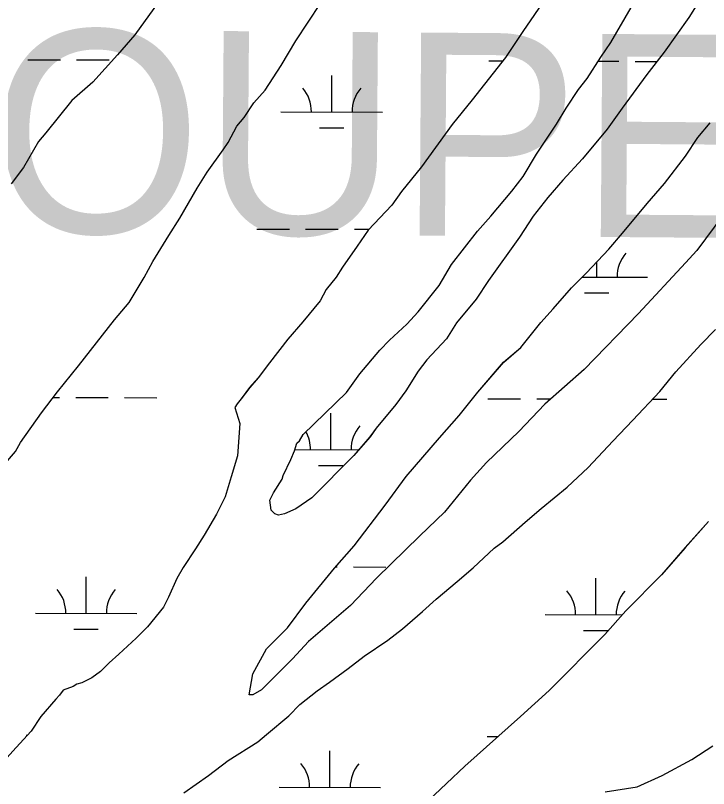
# Model space of a CAD drawing. Extents: x 3161665 to 3199565, y 885729 to 911164.
# Drawn here: x 3167730 to 3168412, y 899863 to 900624 of the extents above; entities that cross this region are included whole.
import ezdxf

# ---------------------------------------------------------------- set-up
doc = ezdxf.new("R2010")
doc.units = 0
for name, color, linetype in [('V-SITE-VEGE', 7, 'Continuous'), ('V-TOPO-GNAM-IDEN', 7, 'Continuous'), ('V-WETL-SWMP', 7, 'Continuous')]:
    doc.layers.add(name, color=color, linetype=linetype)

msp = doc.modelspace()

# ---------------------------------------------------------------- linework, layer by layer
at = {"layer": 'V-SITE-VEGE'}
for p, q in [((3168258.33, 900651.41), (3168229.14, 900608.63)), ((3167870.31, 900637.08), (3167847.2, 900605.3)), ((3168005.85, 900599.57), (3168030.17, 900636.23)), ((3167847.2, 900605.3), (3167830.16, 900585.74)), ((3168229.14, 900608.63), (3168212.11, 900582.96)), ((3167991.26, 900575.13), (3168005.85, 900599.57)), ((3167830.16, 900585.74), (3167805.82, 900558.84)), ((3168212.11, 900582.96), (3168179.26, 900541.4)), ((3167975.45, 900550.69), (3167991.26, 900575.13)), ((3167805.82, 900558.84), (3167785.11, 900540.49)), ((3167964.5, 900538.46), (3167975.45, 900550.69)), ((3167785.11, 900540.49), (3167759.56, 900508.7)), ((3167954.77, 900523.79), (3167964.5, 900538.46)), ((3168179.26, 900541.4), (3168159.79, 900516.94)), ((3167947.47, 900515.23), (3167954.77, 900523.79)), ((3167938.96, 900499.35), (3167947.47, 900515.23)), ((3168159.79, 900516.94), (3168129.38, 900475.38)), ((3168401.44, 900504.08), (3168413.61, 900518.75)), ((3167759.56, 900508.7), (3167752.26, 900500.14)), ((3167752.26, 900500.14), (3167737.67, 900474.48)), ((3167934.1, 900492.02), (3167938.96, 900499.35)), ((3168389.28, 900485.75), (3168401.44, 900504.08)), ((3167918.29, 900470.02), (3167934.1, 900492.02)), ((3168368.6, 900458.85), (3168389.28, 900485.75)), ((3167737.67, 900474.48), (3167725.51, 900458.59)), ((3167908.56, 900454.13), (3167918.29, 900470.02)), ((3168129.38, 900475.38), (3168109.92, 900450.93)), ((3167891.54, 900424.81), (3167908.56, 900454.13)), ((3168351.56, 900439.29), (3168368.6, 900458.85)), ((3168109.92, 900450.93), (3168100.19, 900437.49)), ((3168327.22, 900409.94), (3168351.56, 900439.29)), ((3168100.19, 900437.49), (3168077.06, 900413.03)), ((3167880.6, 900407.7), (3167891.54, 900424.81)), ((3168426.02, 900427.26), (3168400.48, 900393.03)), ((3167864.8, 900382.03), (3167880.6, 900407.7)), ((3168077.06, 900413.03), (3168066.11, 900397.14)), ((3168313.83, 900394.05), (3168327.22, 900409.94)), ((3168066.11, 900397.14), (3168051.51, 900376.36)), ((3168291.92, 900370.81), (3168313.83, 900394.05)), ((3168400.48, 900393.03), (3168389.52, 900380.8)), ((3167856.29, 900366.15), (3167864.8, 900382.03)), ((3168389.52, 900380.8), (3168343.27, 900330.66)), ((3168051.51, 900376.36), (3168045.44, 900366.58)), ((3168277.31, 900356.14), (3168291.92, 900370.81)), ((3167841.71, 900341.71), (3167856.29, 900366.15)), ((3168045.44, 900366.58), (3168035.7, 900354.36)), ((3168035.7, 900354.36), (3168029.62, 900343.36)), ((3168259.06, 900335.35), (3168277.31, 900356.14)), ((3167827.1, 900324.59), (3167841.71, 900341.71)), ((3168029.62, 900343.36), (3168012.59, 900322.58)), ((3168246.89, 900321.9), (3168259.06, 900335.35)), ((3167791.82, 900279.36), (3167827.1, 900324.59)), ((3168343.27, 900330.66), (3168289.7, 900275.63)), ((3168012.59, 900322.58), (3167997.98, 900305.46)), ((3168227.42, 900297.45), (3168246.89, 900321.9)), ((3168404.35, 900300.29), (3168418.96, 900314.98)), ((3167997.98, 900305.46), (3167979.73, 900282.23)), ((3168210.37, 900282.77), (3168227.42, 900297.45)), ((3168380.01, 900273.39), (3168404.35, 900300.29)), ((3167771.13, 900253.69), (3167791.82, 900279.36)), ((3167979.73, 900282.23), (3167968.78, 900267.57)), ((3168184.81, 900253.42), (3168210.37, 900282.77)), ((3168289.7, 900275.63), (3168250.73, 900241.37)), ((3168364.19, 900253.83), (3168380.01, 900273.39)), ((3167968.78, 900267.57), (3167960.27, 900257.78)), ((3167960.27, 900257.78), (3167951.75, 900246.78)), ((3167755.31, 900232.91), (3167771.13, 900253.69)), ((3168166.56, 900230.19), (3168184.81, 900253.42)), ((3168337.41, 900225.7), (3168364.19, 900253.83)), ((3167948.1, 900241.89), (3167945.67, 900238.23)), ((3167951.75, 900246.78), (3167948.1, 900241.89)), ((3168250.73, 900241.37), (3168225.17, 900214.47)), ((3167734.64, 900203.57), (3167755.31, 900232.91)), ((3167945.67, 900238.23), (3167950.58, 900222.37)), ((3168147.08, 900208.18), (3168166.56, 900230.19)), ((3168317.93, 900204.92), (3168337.41, 900225.7)), ((3167950.58, 900222.37), (3167948.22, 900190.64)), ((3168225.17, 900214.47), (3168193.51, 900183.88)), ((3167729.78, 900195.02), (3167734.64, 900203.57)), ((3168114.22, 900170.28), (3168147.08, 900208.18)), ((3168293.59, 900179.23), (3168317.93, 900204.92)), ((3167705.43, 900166.89), (3167729.78, 900195.02)), ((3167948.22, 900190.64), (3167942.16, 900169.88)), ((3168193.51, 900183.88), (3168177.69, 900166.76)), ((3168272.89, 900159.66), (3168293.59, 900179.23)), ((3167942.16, 900169.88), (3167936.11, 900150.34)), ((3168093.54, 900142.16), (3168114.22, 900170.28)), ((3168177.69, 900166.76), (3168152.14, 900134.98)), ((3168247.31, 900138.86), (3168272.89, 900159.66)), ((3167936.11, 900150.34), (3167927.6, 900133.24)), ((3168063.13, 900101.83), (3168093.54, 900142.16)), ((3167927.6, 900133.24), (3167915.45, 900112.47)), ((3168152.14, 900134.98), (3168127.78, 900111.74)), ((3168231.47, 900125.4), (3168247.31, 900138.86)), ((3168209.55, 900105.82), (3168231.47, 900125.4)), ((3168412.08, 900125.81), (3168388.95, 900100.13)), ((3167915.45, 900112.47), (3167906.94, 900099.02)), ((3168127.78, 900111.74), (3168085.17, 900070.15)), ((3168201.03, 900099.7), (3168209.55, 900105.82)), ((3167906.94, 900099.02), (3167894.78, 900080.69)), ((3168043.65, 900079.81), (3168063.13, 900101.83)), ((3168180.33, 900080.13), (3168201.03, 900099.7)), ((3168388.95, 900100.13), (3168365.83, 900073.24)), ((3167894.78, 900080.69), (3167888.7, 900069.7)), ((3168015.67, 900045.58), (3168043.65, 900079.81)), ((3168164.49, 900066.67), (3168180.33, 900080.13)), ((3168365.83, 900073.24), (3168330.52, 900037.77)), ((3167888.7, 900069.7), (3167880.2, 900051.37)), ((3168085.17, 900070.15), (3168059.6, 900043.24)), ((3168143.79, 900049.54), (3168164.49, 900066.67)), ((3167880.2, 900051.37), (3167875.34, 900041.6)), ((3168130.4, 900037.3), (3168143.79, 900049.54)), ((3167997.42, 900021.13), (3168015.67, 900045.58)), ((3168059.6, 900043.24), (3168018.2, 900007.76)), ((3167875.34, 900041.6), (3167859.52, 900022.04)), ((3168110.91, 900020.17), (3168130.4, 900037.3)), ((3168330.52, 900037.77), (3168309.83, 900014.53)), ((3167859.52, 900022.04), (3167848.57, 900011.03)), ((3167976.72, 900000.34), (3167997.42, 900021.13)), ((3168096.29, 900009.16), (3168110.91, 900020.17)), ((3168309.83, 900014.53), (3168255.04, 899959.49)), ((3167848.57, 900011.03), (3167831.52, 899995.12)), ((3168018.2, 900007.76), (3168002.37, 899990.64)), ((3168073.14, 899993.24), (3168096.29, 900009.16)), ((3167963.35, 899975.9), (3167976.72, 900000.34)), ((3167831.52, 899995.12), (3167821.78, 899986.56)), ((3168002.37, 899990.64), (3167971.93, 899960.06)), ((3168057.31, 899981), (3168073.14, 899993.24)), ((3167821.78, 899986.56), (3167813.25, 899978)), ((3168039.03, 899967.54), (3168057.31, 899981)), ((3167813.25, 899978), (3167804.73, 899971.88)), ((3167959.74, 899955.15), (3167963.35, 899975.9)), ((3167790.1, 899965.74), (3167786.44, 899963.29)), ((3167794.98, 899966.97), (3167790.1, 899965.74)), ((3167804.73, 899971.88), (3167794.98, 899966.97)), ((3168026.85, 899958.97), (3168039.03, 899967.54)), ((3167776.69, 899959.61), (3167773.04, 899954.72)), ((3167786.44, 899963.29), (3167776.69, 899959.61)), ((3167971.93, 899960.06), (3167963.4, 899955.16)), ((3168009.8, 899945.5), (3168026.85, 899958.97)), ((3168255.04, 899959.49), (3168227.03, 899933.8)), ((3167769.39, 899951.05), (3167754.78, 899933.93)), ((3167773.04, 899954.72), (3167769.39, 899951.05)), ((3167963.4, 899955.16), (3167959.74, 899955.15)), ((3167998.84, 899934.5), (3168009.8, 899945.5)), ((3167754.78, 899933.93), (3167745.06, 899919.27)), ((3167976.92, 899916.14), (3167998.84, 899934.5)), ((3168227.03, 899933.8), (3168172.23, 899884.86)), ((3167745.06, 899919.27), (3167730.45, 899903.37)), ((3167968.39, 899908.8), (3167976.92, 899916.14)), ((3167939.15, 899890.43), (3167968.39, 899908.8)), ((3168395.53, 899891.48), (3168416.25, 899904.95)), ((3167730.45, 899903.37), (3167718.28, 899889.92)), ((3167919.66, 899875.74), (3167939.15, 899890.43)), ((3168366.28, 899875.55), (3168395.53, 899891.48)), ((3168172.23, 899884.86), (3168153.97, 899867.74)), ((3167895.29, 899858.6), (3167919.66, 899875.74)), ((3168341.9, 899864.51), (3168366.28, 899875.55)), ((3168153.97, 899867.74), (3168130.84, 899845.72)), ((3168310.19, 899859.56), (3168341.9, 899864.51))]:
    msp.add_line(p, q, dxfattribs=at)
msp.add_lwpolyline([(3168404.78, 900641.98), (3168392.63, 900622.43), (3168368.3, 900588.2), (3168351.27, 900566.2), (3168326.94, 900533.19), (3168312.34, 900512.41), (3168288, 900483.07), (3168268.53, 900462.28), (3168253.92, 900445.17), (3168239.32, 900426.82), (3168225.95, 900406.05), (3168195.54, 900363.27), (3168183.38, 900344.94), (3168163.91, 900321.71), (3168154.18, 900305.82), (3168134.7, 900285.03), (3168126.19, 900274.03), (3168114.03, 900254.48), (3168104.3, 900241.03), (3168084.83, 900217.8), (3168078.74, 900209.25), (3168062.92, 900190.91), (3168021.53, 900149.32), (3168005.69, 900138.3), (3167994.72, 900133.39), (3167988.62, 900132.16), (3167984.96, 900133.37), (3167981.29, 900137.02), (3167980.05, 900146.78), (3167983.69, 900154.11), (3167992.2, 900167.56), (3167993.41, 900171.22), (3168000.7, 900187.1), (3168004.34, 900195.65), (3168006.76, 900202.98), (3168009.2, 900205.43), (3168012.84, 900211.53), (3168055.46, 900253.12), (3168068.84, 900271.46), (3168088.31, 900294.69), (3168098.05, 900304.47), (3168115.1, 900320.38), (3168126.05, 900332.6), (3168146.74, 900358.28), (3168158.89, 900379.05), (3168184.44, 900412.06), (3168197.83, 900426.73), (3168218.52, 900451.19), (3168229.47, 900465.85), (3168242.84, 900487.85), (3168262.3, 900517.18), (3168272.03, 900533.07), (3168284.18, 900551.4), (3168292.7, 900562.4), (3168306.08, 900583.18), (3168315.81, 900597.84), (3168361.99, 900677.27)], dxfattribs=at)
at = {"layer": 'V-WETL-SWMP'}
for p, q in [((3168258.33, 900651.4), (3168229.14, 900608.63)), ((3167870.31, 900637.09), (3167847.19, 900605.31)), ((3168005.85, 900599.57), (3168030.17, 900636.23)), ((3167847.19, 900605.31), (3167830.16, 900585.74)), ((3168229.14, 900608.63), (3168212.11, 900582.96)), ((3167991.26, 900575.13), (3168005.85, 900599.57)), ((3167830.16, 900585.74), (3167805.81, 900558.84)), ((3168212.11, 900582.96), (3168179.26, 900541.4)), ((3167741.89, 900580.84), (3167773.89, 900580.75)), ((3167789.89, 900580.7), (3167821.89, 900580.62)), ((3167975.45, 900550.69), (3167991.26, 900575.13)), ((3168195.8, 900579.58), (3168209.41, 900579.55)), ((3168303.57, 900579.28), (3168323.79, 900579.23)), ((3168339.79, 900579.18), (3168361.27, 900579.13)), ((3168041.07, 900529.27), (3168041.16, 900565.27)), ((3167805.81, 900558.84), (3167785.11, 900540.49)), ((3167964.5, 900538.46), (3167975.45, 900550.69)), ((3167785.11, 900540.49), (3167759.56, 900508.7)), ((3167954.77, 900523.79), (3167964.5, 900538.46)), ((3168179.26, 900541.4), (3168159.79, 900516.95)), ((3167991.07, 900529.41), (3168091.07, 900529.13)), ((3167947.47, 900515.24), (3167954.77, 900523.79)), ((3167938.96, 900499.35), (3167947.47, 900515.24)), ((3168029.02, 900513.87), (3168053.02, 900513.8)), ((3168159.79, 900516.95), (3168129.38, 900475.39)), ((3168401.44, 900504.08), (3168413.61, 900518.75)), ((3167759.56, 900508.7), (3167752.25, 900500.14)), ((3167752.25, 900500.14), (3167737.67, 900474.48)), ((3167934.1, 900492.02), (3167938.96, 900499.35)), ((3168389.28, 900485.75), (3168401.44, 900504.08)), ((3167918.28, 900470.02), (3167934.1, 900492.02)), ((3168368.6, 900458.85), (3168389.28, 900485.75)), ((3167737.67, 900474.48), (3167725.5, 900458.59)), ((3167908.56, 900454.13), (3167918.28, 900470.02)), ((3168129.38, 900475.39), (3168109.91, 900450.94)), ((3167891.54, 900424.81), (3167908.56, 900454.13)), ((3168351.56, 900439.29), (3168368.6, 900458.85)), ((3168109.91, 900450.94), (3168100.18, 900437.49)), ((3168327.22, 900409.95), (3168351.56, 900439.29)), ((3168100.18, 900437.49), (3168077.05, 900413.03)), ((3167880.6, 900407.7), (3167891.54, 900424.81)), ((3168426.02, 900427.26), (3168400.47, 900393.03)), ((3167864.79, 900382.03), (3167880.6, 900407.7)), ((3167967.34, 900414.04), (3167999.34, 900413.95)), ((3168015.34, 900413.91), (3168047.34, 900413.82)), ((3168063.34, 900413.77), (3168077.72, 900413.73)), ((3168077.05, 900413.03), (3168066.11, 900397.14)), ((3168313.83, 900394.05), (3168327.22, 900409.95)), ((3168066.11, 900397.14), (3168051.51, 900376.36)), ((3168291.92, 900370.82), (3168313.83, 900394.05)), ((3168400.47, 900393.03), (3168389.52, 900380.8)), ((3167856.29, 900366.15), (3167864.79, 900382.03)), ((3168302.05, 900366.68), (3168302.09, 900381.6)), ((3168389.52, 900380.8), (3168343.26, 900330.66)), ((3168051.51, 900376.36), (3168045.43, 900366.59)), ((3168277.31, 900356.14), (3168291.92, 900370.82)), ((3167841.7, 900341.71), (3167856.29, 900366.15)), ((3168045.43, 900366.59), (3168035.7, 900354.36)), ((3168287.85, 900366.72), (3168352.05, 900366.55)), ((3168035.7, 900354.36), (3168029.62, 900343.36)), ((3168259.05, 900335.35), (3168277.31, 900356.14)), ((3168290.01, 900351.29), (3168314.01, 900351.22)), ((3167827.1, 900324.59), (3167841.7, 900341.71)), ((3168029.62, 900343.36), (3168012.59, 900322.58)), ((3168246.88, 900321.9), (3168259.05, 900335.35)), ((3167791.81, 900279.36), (3167827.1, 900324.59)), ((3168343.26, 900330.66), (3168289.7, 900275.63)), ((3168012.59, 900322.58), (3167997.98, 900305.46)), ((3168227.41, 900297.45), (3168246.88, 900321.9)), ((3168404.35, 900300.3), (3168418.96, 900314.98)), ((3167997.98, 900305.46), (3167979.73, 900282.24)), ((3168210.36, 900282.77), (3168227.41, 900297.45)), ((3168380.01, 900273.4), (3168404.35, 900300.3)), ((3167771.13, 900253.69), (3167791.81, 900279.36)), ((3167979.73, 900282.24), (3167968.78, 900267.57)), ((3168184.81, 900253.42), (3168210.36, 900282.77)), ((3168289.7, 900275.63), (3168250.73, 900241.37)), ((3168364.19, 900253.83), (3168380.01, 900273.4)), ((3167968.78, 900267.57), (3167960.26, 900257.78)), ((3167960.26, 900257.78), (3167951.75, 900246.78)), ((3167755.31, 900232.91), (3167771.13, 900253.69)), ((3167766.87, 900248.09), (3167772.97, 900248.07)), ((3167788.97, 900248.03), (3167820.97, 900247.94)), ((3167836.97, 900247.9), (3167868.97, 900247.81)), ((3168166.55, 900230.19), (3168184.81, 900253.42)), ((3168337.41, 900225.71), (3168364.19, 900253.83)), ((3167948.1, 900241.89), (3167945.66, 900238.23)), ((3167951.75, 900246.78), (3167948.1, 900241.89)), ((3168194.88, 900246.91), (3168226.88, 900246.82)), ((3168250.73, 900241.37), (3168225.16, 900214.47)), ((3168242.88, 900246.78), (3168256.83, 900246.74)), ((3168357.17, 900246.46), (3168370.88, 900246.42)), ((3167734.63, 900203.57), (3167755.31, 900232.91)), ((3167945.66, 900238.23), (3167950.58, 900222.37)), ((3168040.14, 900196.59), (3168040.24, 900232.59)), ((3168147.08, 900208.18), (3168166.55, 900230.19)), ((3168317.93, 900204.92), (3168337.41, 900225.71)), ((3167950.58, 900222.37), (3167948.21, 900190.64)), ((3168225.16, 900214.47), (3168193.51, 900183.88)), ((3167729.77, 900195.02), (3167734.63, 900203.57)), ((3168114.22, 900170.28), (3168147.08, 900208.18)), ((3168293.58, 900179.23), (3168317.93, 900204.92)), ((3167705.43, 900166.9), (3167729.77, 900195.02)), ((3168004.68, 900196.69), (3168067.77, 900196.52)), ((3167948.21, 900190.64), (3167942.16, 900169.88)), ((3168028.1, 900181.2), (3168052.1, 900181.13)), ((3168193.51, 900183.88), (3168177.68, 900166.76)), ((3168272.88, 900159.66), (3168293.58, 900179.23)), ((3167942.16, 900169.88), (3167936.1, 900150.34)), ((3168093.54, 900142.16), (3168114.22, 900170.28)), ((3168177.68, 900166.76), (3168152.13, 900134.98)), ((3168247.3, 900138.86), (3168272.88, 900159.66)), ((3167936.1, 900150.34), (3167927.6, 900133.24)), ((3168063.13, 900101.83), (3168093.54, 900142.16)), ((3167927.6, 900133.24), (3167915.45, 900112.47)), ((3168152.13, 900134.98), (3168127.78, 900111.74)), ((3168231.47, 900125.4), (3168247.3, 900138.86)), ((3168209.55, 900105.82), (3168231.47, 900125.4)), ((3168412.07, 900125.82), (3168388.95, 900100.14)), ((3167915.45, 900112.47), (3167906.94, 900099.02)), ((3168127.78, 900111.74), (3168085.16, 900070.15)), ((3168201.02, 900099.7), (3168209.55, 900105.82)), ((3167906.94, 900099.02), (3167894.78, 900080.69)), ((3168043.65, 900079.81), (3168063.13, 900101.83)), ((3168180.32, 900080.13), (3168201.02, 900099.7)), ((3168388.95, 900100.14), (3168365.82, 900073.24)), ((3167894.78, 900080.69), (3167888.7, 900069.7)), ((3168015.66, 900045.58), (3168043.65, 900079.81)), ((3168044.83, 900081.15), (3168046.42, 900081.14)), ((3168062.42, 900081.1), (3168094.42, 900081.01)), ((3168164.49, 900066.67), (3168180.32, 900080.13)), ((3168365.82, 900073.24), (3168330.52, 900037.77)), ((3167799.23, 900035.4), (3167799.33, 900071.4)), ((3167888.7, 900069.7), (3167880.2, 900051.37)), ((3168085.16, 900070.15), (3168059.6, 900043.24)), ((3168143.79, 900049.54), (3168164.49, 900066.67)), ((3168301.13, 900034.01), (3168301.23, 900070.01)), ((3167880.2, 900051.37), (3167875.34, 900041.6)), ((3168130.39, 900037.3), (3168143.79, 900049.54)), ((3167997.42, 900021.13), (3168015.66, 900045.58)), ((3168059.6, 900043.24), (3168018.19, 900007.76)), ((3167749.23, 900035.54), (3167849.23, 900035.26)), ((3167875.34, 900041.6), (3167859.52, 900022.04)), ((3168110.91, 900020.18), (3168130.39, 900037.3)), ((3168251.13, 900034.15), (3168327.11, 900033.94)), ((3168330.52, 900037.77), (3168309.83, 900014.53)), ((3167787.18, 900020), (3167811.18, 900019.93)), ((3167859.52, 900022.04), (3167848.56, 900011.03)), ((3167976.72, 900000.34), (3167997.42, 900021.13)), ((3168096.29, 900009.16), (3168110.91, 900020.18)), ((3168309.83, 900014.53), (3168255.04, 899959.49)), ((3168289.09, 900018.61), (3168313.09, 900018.55)), ((3167848.56, 900011.03), (3167831.52, 899995.13)), ((3168018.19, 900007.76), (3168002.37, 899990.64)), ((3168073.14, 899993.24), (3168096.29, 900009.16)), ((3167963.35, 899975.91), (3167976.72, 900000.34)), ((3167831.52, 899995.13), (3167821.78, 899986.56)), ((3168002.37, 899990.64), (3167971.93, 899960.06)), ((3168057.3, 899981), (3168073.14, 899993.24)), ((3167821.78, 899986.56), (3167813.25, 899978)), ((3168039.03, 899967.54), (3168057.3, 899981)), ((3167813.25, 899978), (3167804.72, 899971.88)), ((3167959.74, 899955.15), (3167963.35, 899975.91)), ((3167790.1, 899965.74), (3167786.44, 899963.29)), ((3167794.97, 899966.98), (3167790.1, 899965.74)), ((3167804.72, 899971.88), (3167794.97, 899966.98)), ((3168026.85, 899958.97), (3168039.03, 899967.54)), ((3167776.69, 899959.61), (3167773.04, 899954.72)), ((3167786.44, 899963.29), (3167776.69, 899959.61)), ((3167971.93, 899960.06), (3167963.4, 899955.16)), ((3168009.79, 899945.51), (3168026.85, 899958.97)), ((3168255.04, 899959.49), (3168227.03, 899933.8)), ((3167769.38, 899951.05), (3167754.78, 899933.93)), ((3167773.04, 899954.72), (3167769.38, 899951.05)), ((3167963.4, 899955.16), (3167959.74, 899955.15)), ((3167998.84, 899934.5), (3168009.79, 899945.51)), ((3167754.78, 899933.93), (3167745.05, 899919.27)), ((3167976.91, 899916.14), (3167998.84, 899934.5)), ((3168227.03, 899933.8), (3168172.23, 899884.87)), ((3167745.05, 899919.27), (3167730.45, 899903.37)), ((3167740.05, 899915.49), (3167741.58, 899915.49)), ((3167968.39, 899908.8), (3167976.91, 899916.14)), ((3168193.96, 899914.24), (3168205.09, 899914.2)), ((3167939.14, 899890.43), (3167968.39, 899908.8)), ((3168395.53, 899891.48), (3168416.24, 899904.95)), ((3167730.45, 899903.37), (3167718.27, 899889.92)), ((3168039.23, 899863.92), (3168039.33, 899899.92)), ((3167919.65, 899875.74), (3167939.14, 899890.43)), ((3168366.28, 899875.55), (3168395.53, 899891.48)), ((3168172.23, 899884.87), (3168153.97, 899867.74)), ((3167895.29, 899858.6), (3167919.65, 899875.74)), ((3168341.9, 899864.51), (3168366.28, 899875.55)), ((3168153.97, 899867.74), (3168130.83, 899845.72)), ((3167989.23, 899864.06), (3168089.23, 899863.78)), ((3168310.18, 899859.56), (3168341.9, 899864.51))]:
    msp.add_line(p, q, dxfattribs=at)
msp.add_lwpolyline([(3168404.78, 900641.98), (3168392.63, 900622.43), (3168368.3, 900588.2), (3168351.27, 900566.2), (3168326.94, 900533.19), (3168312.34, 900512.42), (3168288, 900483.07), (3168268.53, 900462.28), (3168253.92, 900445.16), (3168239.32, 900426.83), (3168225.95, 900406.05), (3168195.54, 900363.27), (3168183.38, 900344.94), (3168163.91, 900321.71), (3168154.18, 900305.82), (3168134.7, 900285.03), (3168126.19, 900274.03), (3168114.03, 900254.48), (3168104.3, 900241.03), (3168084.83, 900217.8), (3168078.75, 900209.25), (3168062.92, 900190.9), (3168021.53, 900149.32), (3168005.69, 900138.3), (3167994.72, 900133.39), (3167988.62, 900132.16), (3167984.96, 900133.37), (3167981.29, 900137.02), (3167980.05, 900146.78), (3167983.69, 900154.11), (3167992.2, 900167.56), (3167993.41, 900171.22), (3168000.7, 900187.1), (3168004.34, 900195.65), (3168006.76, 900202.98), (3168009.2, 900205.42), (3168012.84, 900211.53), (3168055.46, 900253.12), (3168068.84, 900271.46), (3168088.31, 900294.69), (3168098.05, 900304.47), (3168115.1, 900320.38), (3168126.05, 900332.6), (3168146.74, 900358.28), (3168158.89, 900379.05), (3168184.44, 900412.06), (3168197.83, 900426.73), (3168218.52, 900451.18), (3168229.47, 900465.85), (3168242.84, 900487.85), (3168262.3, 900517.18), (3168272.02, 900533.07), (3168284.18, 900551.4), (3168292.7, 900562.4), (3168306.08, 900583.18), (3168315.81, 900597.84), (3168361.99, 900677.27)], dxfattribs=at)
for centre, start, end in [((3167985.82, 900529.9), 359.06985, 40.6135), ((3168096.31, 900529.59), 139.06984, 180.6135), ((3168357.3, 900367.01), 139.06984, 180.6135), ((3168095.38, 900196.92), 139.06984, 180.6135), ((3167984.9, 900197.22), 359.06985, 29.04436), ((3167743.99, 900036.02), 359.06985, 40.6135), ((3167854.47, 900035.72), 139.06984, 180.6135), ((3168245.89, 900034.64), 359.06985, 40.6135), ((3168356.38, 900034.33), 139.06984, 180.6135), ((3167983.99, 899864.55), 359.06985, 40.6135), ((3168094.47, 899864.24), 139.06984, 180.6135)]:
    msp.add_arc(centre, 35.25, start, end, dxfattribs=at)

# ---------------------------------------------------------------- texts
at = {"layer": 'V-TOPO-GNAM-IDEN'}
msp.add_text('COUPEE', height=200, rotation=359.56604, dxfattribs=at).set_placement((3167511.36, 900412.24))

doc.saveas('drawing.dxf')
